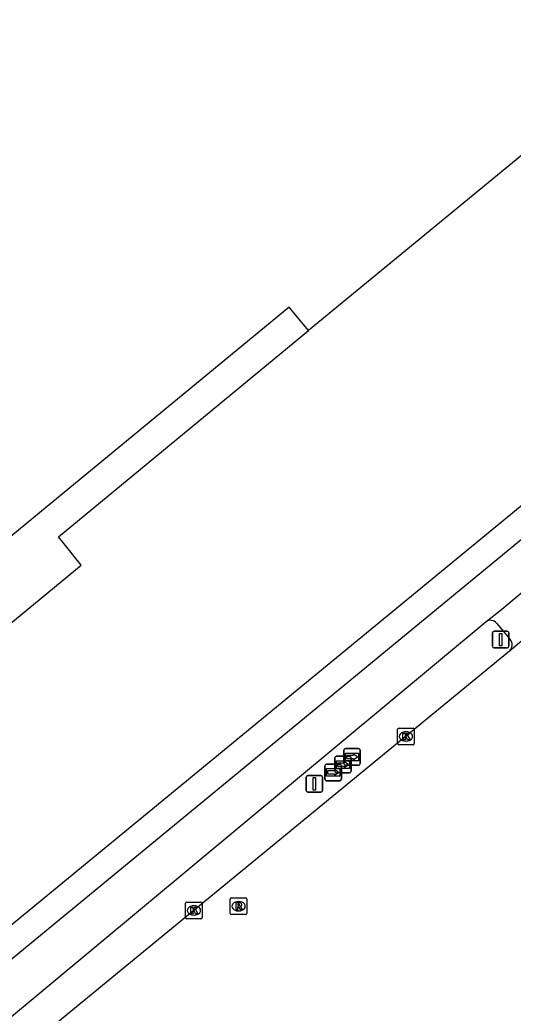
# Model space of a CAD drawing. Extents: x 156141 to 158132, y 385651 to 388399.
# Drawn here: x 157165.7 to 157195.3, y 386418.8 to 386478.5 of the extents above; entities that cross this region are included whole.
import ezdxf

# ---------------------------------------------------------------- set-up
doc = ezdxf.new("R2010")
doc.units = 0
for name, color, linetype in [('IMGEO_Fietspad_gesloten', 7, 'Continuous'), ('IMGEO_Fietspad_open', 7, 'Continuous'), ('IMGEO_Kolk', 7, 'Continuous'), ('IMGEO_Pand', 7, 'Continuous'), ('IMGEO_Pand_overbouw', 7, 'Continuous'), ('IMGEO_Rijbaan_lokaal_gesloten', 7, 'Continuous'), ('IMGEO_Rioolput', 7, 'Continuous'), ('IMGEO_Verkeersbordpaal', 7, 'Continuous'), ('IMGEO_Voetpad_open', 7, 'Continuous'), ('IMGEO_Wegwijzer', 7, 'Continuous')]:
    doc.layers.add(name, color=color, linetype=linetype)

msp = doc.modelspace()

# ---------------------------------------------------------------- linework, layer by layer
at = {"layer": 'IMGEO_Fietspad_gesloten'}
for points in [[(157216.572, 386464.306), (157144.792, 386405.245)], [(157193.703, 386442.312), (157194.517, 386442.962), (157197.093, 386445.093)], [(157155.467, 386410.521), (157193.703, 386442.312)]]:
    msp.add_lwpolyline(points, dxfattribs=at)
at = {"layer": 'IMGEO_Fietspad_open'}
msp.add_lwpolyline([(157194.329, 386442.218), (157195.153, 386441.233)], dxfattribs=at)
for centre, radius, start, end in [((157193.96, 386441.889), 0.494, 41.64877, 121.2718), ((157194.749, 386440.911), 0.517, 312.52243, 38.5306)]:
    msp.add_arc(centre, radius, start, end, dxfattribs=at)
at = {"layer": 'IMGEO_Kolk'}
for p, q in [((157188.381, 386434.98), (157188.381, 386435.832)), ((157188.456, 386435.906), (157189.308, 386435.906)), ((157188.869, 386435.686), (157188.894, 386435.686)), ((157189.382, 386435.832), (157189.382, 386434.98)), ((157188.892, 386435.126), (157188.867, 386435.126)), ((157189.308, 386434.906), (157188.456, 386434.906)), ((157175.632, 386424.521), (157175.632, 386425.373)), ((157175.707, 386425.447), (157176.559, 386425.447)), ((157176.12, 386425.227), (157176.145, 386425.227)), ((157176.633, 386425.373), (157176.633, 386424.521)), ((157176.559, 386424.447), (157175.707, 386424.447)), ((157176.143, 386424.667), (157176.118, 386424.667))]:
    msp.add_line(p, q, dxfattribs=at)
for points in [[(157188.381, 386434.98), (157188.381, 386435.832)], [(157188.456, 386435.906), (157189.308, 386435.906)], [(157189.382, 386435.832), (157189.382, 386434.98)], [(157188.702, 386435.606), (157188.825, 386435.606), (157188.825, 386435.455), (157188.955, 386435.606), (157189.119, 386435.606), (157188.973, 386435.455), (157189.126, 386435.206), (157188.974, 386435.206), (157188.889, 386435.37), (157188.825, 386435.303), (157188.825, 386435.206), (157188.702, 386435.206), (157188.702, 386435.606)], [(157189.308, 386434.906), (157188.456, 386434.906)], [(157175.632, 386424.521), (157175.632, 386425.373)], [(157175.707, 386425.447), (157176.559, 386425.447)], [(157175.953, 386425.147), (157176.076, 386425.147), (157176.076, 386424.996), (157176.206, 386425.147), (157176.37, 386425.147), (157176.224, 386424.996), (157176.377, 386424.747), (157176.225, 386424.747), (157176.14, 386424.911), (157176.076, 386424.844), (157176.076, 386424.747), (157175.953, 386424.747), (157175.953, 386425.147)], [(157176.633, 386425.373), (157176.633, 386424.521)], [(157176.559, 386424.447), (157175.707, 386424.447)]]:
    msp.add_lwpolyline(points, dxfattribs=at)
for centre, start, end in [((157188.458, 386435.83), 91.55205, 178.44795), ((157188.458, 386435.83), 91.55205, 178.44795), ((157189.306, 386435.83), 1.55205, 88.44795), ((157189.306, 386435.83), 1.55205, 88.44795), ((157188.458, 386434.982), 181.55205, 268.44795), ((157188.458, 386434.982), 181.55205, 268.44795), ((157189.306, 386434.982), 271.55205, 358.44795), ((157189.306, 386434.982), 271.55205, 358.44795), ((157175.709, 386425.371), 91.55205, 178.44795), ((157175.709, 386425.371), 91.55205, 178.44795), ((157176.557, 386425.371), 1.55205, 88.44795), ((157176.557, 386425.371), 1.55205, 88.44795), ((157175.709, 386424.523), 181.55205, 268.44795), ((157175.709, 386424.523), 181.55205, 268.44795), ((157176.557, 386424.523), 271.55205, 358.44795), ((157176.557, 386424.523), 271.55205, 358.44795)]:
    msp.add_arc(centre, 0.0765, start, end, dxfattribs=at)
for centre, major_axis, ratio, start_param, end_param in [((157188.868, 386435.406), (-0.387, 0.002), 0.722429, 4.712389, 7.853982), ((157188.893, 386435.406), (-0.39, 0.002), 0.717154, 1.570796, 4.712389), ((157176.119, 386424.947), (-0.387, 0.002), 0.722429, 4.712389, 7.853982), ((157176.144, 386424.947), (-0.39, 0.002), 0.717154, 1.570796, 4.712389)]:
    msp.add_ellipse(centre, major_axis=major_axis, ratio=ratio, start_param=start_param, end_param=end_param, dxfattribs=at)
at = {"layer": 'IMGEO_Pand'}
msp.add_lwpolyline([(157116.212, 386500), (157127.098, 386508.962), (157133.365, 386514.121), (157165.777, 386540.804), (157199.375, 386500), (157212.507, 386484.051), (157183.012, 386459.796), (157181.862, 386461.196), (157166.855, 386448.839), (157138.856, 386425.768), (157126.754, 386415.792), (157110.039, 386436.118), (157108.665, 386434.944), (157079.786, 386470.013), (157116.212, 386500)], dxfattribs=at)
at = {"layer": 'IMGEO_Pand_overbouw'}
msp.add_lwpolyline([(157108.665, 386434.944), (157126.515, 386413.267), (157139.993, 386424.367), (157141.385, 386422.655), (157141.518, 386422.764), (157169.359, 386445.693), (157168.245, 386447.074), (157167.989, 386447.391), (157183.012, 386459.796), (157181.862, 386461.196), (157166.855, 386448.839), (157138.856, 386425.768), (157126.754, 386415.792), (157110.039, 386436.118)], close=True, dxfattribs=at)
at = {"layer": 'IMGEO_Rijbaan_lokaal_gesloten'}
for points in [[(157198.65, 386443.469), (157195.098, 386440.53)], [(157195.098, 386440.53), (157167.841, 386418.13)]]:
    msp.add_lwpolyline(points, dxfattribs=at)
at = {"layer": 'IMGEO_Rioolput'}
for p, q in [((157178.317, 386424.77), (157178.317, 386425.622)), ((157178.392, 386425.696), (157179.244, 386425.696)), ((157179.318, 386425.622), (157179.318, 386424.77)), ((157178.828, 386424.916), (157178.803, 386424.916)), ((157178.805, 386425.476), (157178.83, 386425.476)), ((157179.244, 386424.696), (157178.392, 386424.696))]:
    msp.add_line(p, q, dxfattribs=at)
for points in [[(157178.317, 386424.77), (157178.317, 386425.622)], [(157178.392, 386425.696), (157179.244, 386425.696)], [(157179.318, 386425.622), (157179.318, 386424.77)], [(157178.906, 386425.394), (157178.654, 386425.396), (157178.654, 386424.996)], [(157178.654, 386424.996), (157178.778, 386424.996), (157178.778, 386425.158), (157178.789, 386425.158)], [(157178.832, 386425.315), (157178.778, 386425.315), (157178.778, 386425.234)], [(157178.778, 386425.234), (157178.83, 386425.234)], [(157178.836, 386425.129), (157178.907, 386424.996), (157179.047, 386424.996), (157178.982, 386425.122)], [(157179.244, 386424.696), (157178.392, 386424.696)]]:
    msp.add_lwpolyline(points, dxfattribs=at)
for centre, radius, start, end in [((157178.394, 386425.62), 0.0765, 91.55205, 178.44795), ((157178.394, 386425.62), 0.0765, 91.55205, 178.44795), ((157179.242, 386425.62), 0.0765, 1.55205, 88.44795), ((157179.242, 386425.62), 0.0765, 1.55205, 88.44795), ((157178.788, 386425.105), 0.0533, 26.02933, 88.69889), ((157178.814, 386425.423), 0.19, 274.7715, 282.96867), ((157178.838, 386425.219), 0.0964, 77.00612, 93.18647), ((157178.852, 386425.276), 0.0378, 276.66336, 79.67722), ((157178.905, 386425.284), 0.109, 350.36119, 89.41601), ((157178.903, 386425.284), 0.112, 277.58423, 350.98172), ((157178.887, 386425.069), 0.108, 29.51342, 73.79051), ((157178.394, 386424.772), 0.0765, 181.55205, 268.44795), ((157178.394, 386424.772), 0.0765, 181.55205, 268.44795), ((157179.242, 386424.772), 0.0765, 271.55205, 358.44795), ((157179.242, 386424.772), 0.0765, 271.55205, 358.44795)]:
    msp.add_arc(centre, radius, start, end, dxfattribs=at)
for centre, major_axis, ratio, start_param, end_param in [((157178.804, 386425.196), (-0.387, 0.002), 0.722429, 4.712389, 7.853982), ((157178.829, 386425.196), (-0.39, 0.002), 0.717154, 1.570796, 4.712389)]:
    msp.add_ellipse(centre, major_axis=major_axis, ratio=ratio, start_param=start_param, end_param=end_param, dxfattribs=at)
at = {"layer": 'IMGEO_Verkeersbordpaal'}
for p, q in [((157194.183, 386441.721), (157194.973, 386441.721)), ((157194.973, 386441.721), (157194.183, 386441.721)), ((157194.083, 386440.821), (157194.083, 386441.621)), ((157194.083, 386441.621), (157194.083, 386440.821)), ((157195.073, 386441.621), (157195.073, 386440.821)), ((157195.073, 386440.821), (157195.073, 386441.621)), ((157194.973, 386440.721), (157194.183, 386440.721)), ((157194.183, 386440.721), (157194.973, 386440.721)), ((157182.878, 386432.154), (157182.878, 386432.954)), ((157182.878, 386432.954), (157182.878, 386432.154)), ((157182.978, 386433.054), (157183.768, 386433.054)), ((157183.768, 386433.054), (157182.978, 386433.054)), ((157183.868, 386432.954), (157183.868, 386432.154)), ((157183.868, 386432.154), (157183.868, 386432.954)), ((157183.768, 386432.054), (157182.978, 386432.054)), ((157182.978, 386432.054), (157183.768, 386432.054))]:
    msp.add_line(p, q, dxfattribs=at)
for points in [[(157194.503, 386441.596), (157194.653, 386441.596), (157194.653, 386440.846), (157194.503, 386440.846), (157194.503, 386441.596)], [(157183.298, 386432.929), (157183.448, 386432.929), (157183.448, 386432.179), (157183.298, 386432.179), (157183.298, 386432.929)]]:
    msp.add_lwpolyline(points, dxfattribs=at)
for centre, start, end in [((157194.183, 386441.621), 90, 180), ((157194.183, 386441.621), 90, 180), ((157194.973, 386441.621), 0, 90), ((157194.973, 386441.621), 360, 90), ((157194.183, 386440.821), 180, 270), ((157194.183, 386440.821), 180, 270), ((157194.973, 386440.821), 270, 0), ((157194.973, 386440.821), 270, 0), ((157182.978, 386432.954), 90, 180), ((157182.978, 386432.954), 90, 180), ((157183.768, 386432.954), 0, 90), ((157183.768, 386432.954), 360, 90), ((157182.978, 386432.154), 180, 270), ((157182.978, 386432.154), 180, 270), ((157183.768, 386432.154), 270, 0), ((157183.768, 386432.154), 270, 0)]:
    msp.add_arc(centre, 0.1, start, end, dxfattribs=at)
at = {"layer": 'IMGEO_Voetpad_open'}
msp.add_lwpolyline([(157143.102, 386405.97), (157215.589, 386465.536)], dxfattribs=at)
at = {"layer": 'IMGEO_Wegwijzer'}
for p, q in [((157185.139, 386433.77), (157185.139, 386434.57)), ((157185.139, 386434.57), (157185.139, 386433.77)), ((157185.239, 386434.67), (157186.029, 386434.67)), ((157186.029, 386434.67), (157185.239, 386434.67)), ((157186.129, 386434.57), (157186.129, 386433.77)), ((157186.129, 386433.77), (157186.129, 386434.57)), ((157184.596, 386433.307), (157184.596, 386434.107)), ((157184.596, 386434.107), (157184.596, 386433.307)), ((157184.696, 386434.207), (157185.486, 386434.207)), ((157185.486, 386434.207), (157184.696, 386434.207)), ((157185.586, 386434.107), (157185.586, 386433.307)), ((157185.586, 386433.307), (157185.586, 386434.107)), ((157184.007, 386432.842), (157184.007, 386433.642)), ((157184.007, 386433.642), (157184.007, 386432.842)), ((157184.107, 386433.742), (157184.897, 386433.742)), ((157184.897, 386433.742), (157184.107, 386433.742)), ((157184.997, 386433.642), (157184.997, 386432.842)), ((157184.997, 386432.842), (157184.997, 386433.642)), ((157186.029, 386433.67), (157185.239, 386433.67)), ((157185.239, 386433.67), (157186.029, 386433.67)), ((157184.897, 386432.742), (157184.107, 386432.742)), ((157184.107, 386432.742), (157184.897, 386432.742)), ((157185.486, 386433.207), (157184.696, 386433.207)), ((157184.696, 386433.207), (157185.486, 386433.207))]:
    msp.add_line(p, q, dxfattribs=at)
for points in [[(157184.697, 386433.939), (157185.485, 386433.939), (157185.485, 386433.475), (157184.697, 386433.475), (157184.697, 386433.939)], [(157184.762, 386433.791), (157184.762, 386433.707), (157184.762, 386433.623), (157185.173, 386433.623), (157185.173, 386433.54), (157185.42, 386433.707), (157185.173, 386433.874), (157185.173, 386433.791), (157184.762, 386433.791)], [(157185.24, 386434.402), (157186.028, 386434.402), (157186.028, 386433.938), (157185.24, 386433.938), (157185.24, 386434.402)], [(157185.305, 386434.254), (157185.305, 386434.17), (157185.305, 386434.086), (157185.716, 386434.086), (157185.716, 386434.003), (157185.963, 386434.17), (157185.716, 386434.337), (157185.716, 386434.254), (157185.305, 386434.254)], [(157184.108, 386433.474), (157184.896, 386433.474), (157184.896, 386433.01), (157184.108, 386433.01), (157184.108, 386433.474)], [(157184.173, 386433.326), (157184.173, 386433.242), (157184.173, 386433.158), (157184.584, 386433.158), (157184.584, 386433.075), (157184.831, 386433.242), (157184.584, 386433.409), (157184.584, 386433.326), (157184.173, 386433.326)]]:
    msp.add_lwpolyline(points, dxfattribs=at)
for centre, start, end in [((157185.239, 386434.57), 90, 180), ((157185.239, 386434.57), 90, 180), ((157186.029, 386434.57), 0, 90), ((157186.029, 386434.57), 360, 90), ((157184.696, 386434.107), 90, 180), ((157184.696, 386434.107), 90, 180), ((157185.486, 386434.107), 0, 90), ((157185.486, 386434.107), 360, 90), ((157184.107, 386433.642), 90, 180), ((157184.107, 386433.642), 90, 180), ((157184.696, 386433.307), 180, 270), ((157184.696, 386433.307), 180, 270), ((157184.897, 386433.642), 0, 90), ((157184.897, 386433.642), 360, 90), ((157185.239, 386433.77), 180, 270), ((157185.239, 386433.77), 180, 270), ((157185.486, 386433.307), 270, 0), ((157185.486, 386433.307), 270, 0), ((157186.029, 386433.77), 270, 0), ((157186.029, 386433.77), 270, 0), ((157184.107, 386432.842), 180, 270), ((157184.107, 386432.842), 180, 270), ((157184.897, 386432.842), 270, 0), ((157184.897, 386432.842), 270, 0)]:
    msp.add_arc(centre, 0.1, start, end, dxfattribs=at)

doc.saveas('drawing.dxf')
